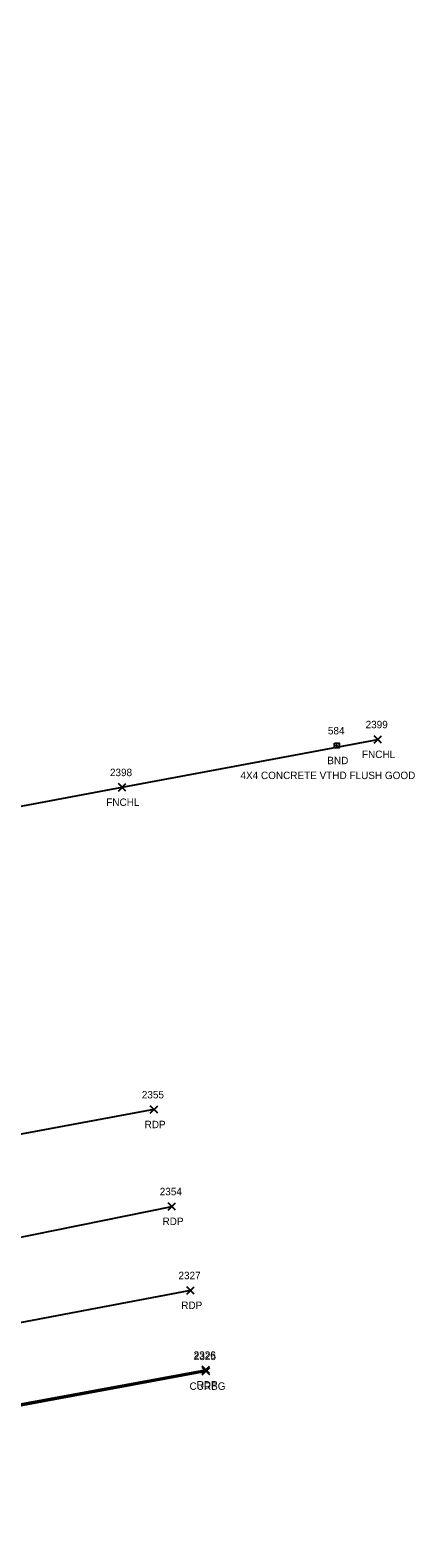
# Model space of a CAD drawing. Extents: x 1690689 to 1696275, y 438760 to 444007.
# Drawn here: x 1691519.2 to 1691622.5, y 440321.4 to 440726.5 of the extents above; entities that cross this region are included whole.
import ezdxf

# ---------------------------------------------------------------- set-up
doc = ezdxf.new("R2010")
doc.units = 0
for name, color, linetype in [('L_A', 7, 'Continuous'), ('L_I', 7, 'Continuous'), ('L_TIC', 7, 'Continuous'), ('Level 18', 7, 'Continuous'), ('LFNC', 7, 'Continuous'), ('M_A', 7, 'Continuous'), ('M_C', 7, 'Continuous'), ('M_I', 7, 'Continuous'), ('P_A', 7, 'Continuous'), ('P_I', 7, 'Continuous'), ('P_TIC', 7, 'Continuous'), ('PET', 7, 'Continuous'), ('R_A', 7, 'Continuous'), ('R_I', 7, 'Continuous'), ('R_TIC', 7, 'Continuous'), ('RC', 7, 'Continuous')]:
    doc.layers.add(name, color=color, linetype=linetype)

msp = doc.modelspace()

# ---------------------------------------------------------------- linework, layer by layer
at = {"layer": 'L_TIC'}
for points in [[(1691611.54, 440534.93), (1691613.54, 440536.93)], [(1691613.54, 440534.93), (1691611.54, 440536.93)], [(1691542.86, 440522.06), (1691544.86, 440524.06)], [(1691544.86, 440522.06), (1691542.86, 440524.06)]]:
    msp.add_lwpolyline(points, dxfattribs=at)
at = {"layer": 'Level 18'}
msp.add_lwpolyline([(1691600.87, 440534.9), (1691602.12, 440534.9), (1691602.12, 440533.65), (1691600.87, 440533.65)], close=True, dxfattribs=at)
msp.add_circle((1691601.49, 440534.27), 0.0833, dxfattribs=at)
at = {"layer": 'LFNC'}
msp.add_lwpolyline([(1691485.31, 440429.23), (1691466.61, 440508.6), (1691543.86, 440523.06), (1691612.54, 440535.93)], dxfattribs=at)
at = {"layer": 'P_TIC'}
for points in [[(1691551.42, 440435.47), (1691553.42, 440437.47)], [(1691553.42, 440435.47), (1691551.42, 440437.47)], [(1691556.23, 440409.45), (1691558.23, 440411.45)], [(1691558.23, 440409.45), (1691556.23, 440411.45)], [(1691561.26, 440386.89), (1691563.26, 440388.89)], [(1691563.26, 440386.89), (1691561.26, 440388.89)], [(1691565.38, 440365.53), (1691567.38, 440367.53)], [(1691567.38, 440365.53), (1691565.38, 440367.53)]]:
    msp.add_lwpolyline(points, dxfattribs=at)
at = {"layer": 'PET'}
for points in [[(1691552.42, 440436.47), (1691508.96, 440428.4), (1691494.48, 440424.84), (1691487.53, 440422.16), (1691479.98, 440421.74), (1691470.17, 440422.5), (1691465.43, 440423.73), (1691457.75, 440426.39), (1691450.59, 440430.36), (1691444.98, 440434.77), (1691439.4, 440439.84), (1691432.83, 440448.46), (1691425.81, 440467.29), (1691416.92, 440505.6), (1691412.15, 440527.64), (1691404.42, 440565.6), (1691397.74, 440602.52), (1691382.41, 440685.3), (1691370.31, 440750.54), (1691330.06, 440958.54), (1691316.82, 441030.69), (1691309.01, 441068.57), (1691294.14, 441127.58)], [(1691562.26, 440387.89), (1691497.43, 440375.56), (1691471.98, 440370.69), (1691465.73, 440369.88), (1691460.4, 440369.42), (1691456.01, 440371.09), (1691452.44, 440375.04), (1691450.59, 440380.27), (1691451.57, 440385.98), (1691454.63, 440390.43), (1691458.48, 440392.76), (1691465.77, 440394.73), (1691491.67, 440400.63), (1691501.56, 440399.18), (1691557.23, 440410.45)], [(1691465.2, 440320.4), (1691467.78, 440327.44), (1691472.19, 440334.92), (1691477.82, 440341.47), (1691483.24, 440346.52), (1691490.24, 440350.94), (1691501.06, 440354.56), (1691566.38, 440366.53)]]:
    msp.add_lwpolyline(points, dxfattribs=at)
at = {"layer": 'R_TIC'}
for points in [[(1691565.4, 440365.17), (1691567.4, 440367.17)], [(1691567.4, 440365.17), (1691565.4, 440367.17)]]:
    msp.add_lwpolyline(points, dxfattribs=at)
at = {"layer": 'RC'}
msp.add_lwpolyline([(1691465.44, 440320.36), (1691468.18, 440327.32), (1691472.42, 440334.75), (1691477.99, 440341.3), (1691483.43, 440346.09), (1691490.37, 440350.71), (1691501.16, 440354.14), (1691566.4, 440366.17)], dxfattribs=at)

# ---------------------------------------------------------------- texts
at = {"layer": 'L_A'}
for p in [(1691608.29, 440530.93), (1691539.61, 440518.06)]:
    msp.add_text('FNCHL', height=2, dxfattribs=at).set_placement(p)
at = {"layer": 'L_I'}
for s, p in [('2399', (1691609.27, 440538.93)), ('2398', (1691540.6, 440526.06))]:
    msp.add_text(s, height=2, dxfattribs=at).set_placement(p)
at = {"layer": 'M_A'}
msp.add_text('BND', height=2, dxfattribs=at).set_placement((1691598.98, 440529.27))
at = {"layer": 'M_C'}
msp.add_text('4X4 CONCRETE VTHD FLUSH GOOD', height=2, dxfattribs=at).set_placement((1691575.66, 440525.27))
at = {"layer": 'M_I'}
msp.add_text('584', height=2, dxfattribs=at).set_placement((1691599.13, 440537.27))
at = {"layer": 'P_A'}
for p in [(1691549.91, 440431.47), (1691554.72, 440405.45), (1691559.75, 440382.89), (1691563.87, 440361.53)]:
    msp.add_text('RDP', height=2, dxfattribs=at).set_placement(p)
at = {"layer": 'P_I'}
for s, p in [('2355', (1691549.16, 440439.47)), ('2354', (1691553.97, 440413.45)), ('2327', (1691559, 440390.89)), ('2326', (1691563.07, 440369.53))]:
    msp.add_text(s, height=2, dxfattribs=at).set_placement(p)
at = {"layer": 'R_A'}
msp.add_text('CURBG', height=2, dxfattribs=at).set_placement((1691561.98, 440361.17))
at = {"layer": 'R_I'}
msp.add_text('2325', height=2, dxfattribs=at).set_placement((1691563.14, 440369.17))

doc.saveas('drawing.dxf')
